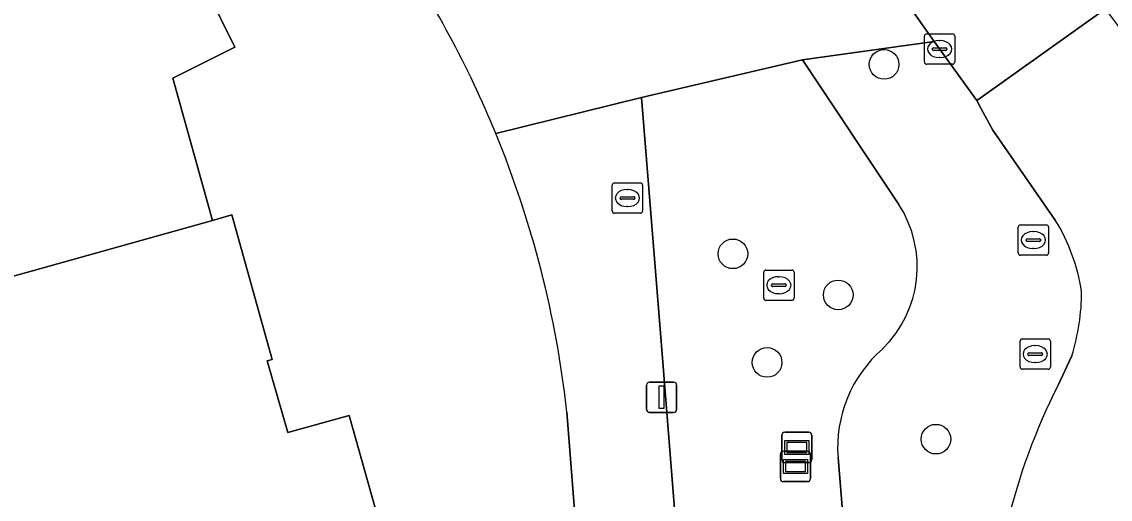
# Model space of a CAD drawing. Extents: x 157793 to 159380, y 380877 to 382313.
# Drawn here: x 158183.94 to 158219.83, y 381426.55 to 381442.3 of the extents above; entities that cross this region are included whole.
import ezdxf

# ---------------------------------------------------------------- set-up
doc = ezdxf.new("R2010")
doc.units = 0
for name, color, linetype in [('IMGEO_Boom', 7, 'Continuous'), ('IMGEO_Brandkraan', 7, 'Continuous'), ('IMGEO_Erf', 7, 'Continuous'), ('IMGEO_Groenvoorziening', 7, 'Continuous'), ('IMGEO_Kolk', 7, 'Continuous'), ('IMGEO_Lichtmast', 7, 'Continuous'), ('IMGEO_Pand', 7, 'Continuous'), ('IMGEO_Rijbaan_lokaal_open', 7, 'Continuous'), ('IMGEO_Rioolput', 7, 'Continuous'), ('IMGEO_Verklikker', 7, 'Continuous'), ('IMGEO_Voetpad_open', 7, 'Continuous')]:
    doc.layers.add(name, color=color, linetype=linetype)

msp = doc.modelspace()

# ---------------------------------------------------------------- linework, layer by layer
at = {"layer": 'IMGEO_Boom'}
for centre in [(158212.376, 381440.895), (158207.39, 381434.647), (158210.863, 381433.291), (158208.517, 381431.065), (158214.086, 381428.534)]:
    msp.add_circle(centre, 0.489, dxfattribs=at)
at = {"layer": 'IMGEO_Brandkraan'}
for p, q in [((158208.405, 381433.187), (158208.405, 381434.039)), ((158208.48, 381434.113), (158209.332, 381434.113)), ((158208.893, 381433.893), (158208.918, 381433.893)), ((158209.406, 381434.039), (158209.406, 381433.187)), ((158208.664, 381433.607), (158208.664, 381433.619)), ((158209.102, 381433.57), (158208.704, 381433.57)), ((158208.707, 381433.656), (158209.105, 381433.656)), ((158209.148, 381433.619), (158209.148, 381433.607)), ((158208.916, 381433.333), (158208.891, 381433.333)), ((158209.332, 381433.113), (158208.48, 381433.113))]:
    msp.add_line(p, q, dxfattribs=at)
for points in [[(158208.405, 381433.187), (158208.405, 381434.039)], [(158208.48, 381434.113), (158209.332, 381434.113)], [(158209.406, 381434.039), (158209.406, 381433.187)], [(158209.332, 381433.113), (158208.48, 381433.113)]]:
    msp.add_lwpolyline(points, dxfattribs=at)
for centre, radius, start, end in [((158208.482, 381434.037), 0.0765, 91.552, 178.448), ((158208.482, 381434.037), 0.0765, 91.552, 178.448), ((158209.33, 381434.037), 0.0765, 1.552, 88.448), ((158209.33, 381434.037), 0.0765, 1.552, 88.448), ((158208.704, 381433.616), 0.0403, 85.8775, 175.7526), ((158208.701, 381433.606), 0.0366, 178.938, 274.7102), ((158209.105, 381433.613), 0.043, 264.8664, 352.4533), ((158209.109, 381433.618), 0.0386, 1.7309, 96.639), ((158208.482, 381433.189), 0.0765, 181.552, 268.448), ((158208.482, 381433.189), 0.0765, 181.552, 268.448), ((158209.33, 381433.189), 0.0765, 271.552, 358.448), ((158209.33, 381433.189), 0.0765, 271.552, 358.448)]:
    msp.add_arc(centre, radius, start, end, dxfattribs=at)
for centre, major_axis, ratio, start_param, end_param in [((158208.892, 381433.613), (-0.387, 0.002), 0.722429, 4.712389, 7.853982), ((158208.917, 381433.613), (-0.39, 0.002), 0.717154, 1.570796, 4.712389)]:
    msp.add_ellipse(centre, major_axis=major_axis, ratio=ratio, start_param=start_param, end_param=end_param, dxfattribs=at)
at = {"layer": 'IMGEO_Erf'}
for points in [[(158184.004, 381423.18), (158182.803, 381427.451), (158176.169, 381425.544), (158174.534, 381431.231), (158176.887, 381431.907), (158176.859, 381432.003), (158175.885, 381435.291), (158180.861, 381437.788), (158176.662, 381446.276), (158181.765, 381448.8), (158186.246, 381451.017), (158188.13, 381447.198), (158188.228, 381447.245), (158189.179, 381445.333), (158189.097, 381445.262), (158190.974, 381441.461), (158188.929, 381440.437), (158190.228, 381435.75), (158190.873, 381435.931), (158192.195, 381431.163), (158192.041, 381431.12), (158192.719, 381428.751), (158194.735, 381429.314), (158196.364, 381423.526)], [(158205.204, 381387.515), (158201.918, 381429.43)]]:
    msp.add_lwpolyline(points, dxfattribs=at)
for centre, radius, start, end in [((158167.893, 381425.615), 34.244, 22.3157, 34.2543), ((158167.948, 381425.65), 34.18, 6.3497, 22.2972)]:
    msp.add_arc(centre, radius, start, end, dxfattribs=at)
at = {"layer": 'IMGEO_Groenvoorziening'}
msp.add_lwpolyline([(158212.863, 381436.273), (158209.685, 381441.047), (158204.381, 381439.799), (158205.057, 381431.35), (158206.108, 381418.23), (158211.612, 381418.687), (158210.856, 381427.931)], dxfattribs=at)
for centre, radius, start, end in [((158209.679, 381434.221), 3.788, 314.3763, 32.7954), ((158215.156, 381428.258), 4.312, 130.9766, 184.3548)]:
    msp.add_arc(centre, radius, start, end, dxfattribs=at)
at = {"layer": 'IMGEO_Kolk'}
for p, q in [((158213.706, 381440.976), (158213.706, 381441.828)), ((158213.781, 381441.902), (158214.633, 381441.902)), ((158214.707, 381441.828), (158214.707, 381440.976)), ((158213.965, 381441.396), (158213.965, 381441.408)), ((158214.008, 381441.445), (158214.406, 381441.445)), ((158214.194, 381441.682), (158214.219, 381441.682)), ((158214.449, 381441.408), (158214.449, 381441.396)), ((158214.403, 381441.359), (158214.005, 381441.359)), ((158214.217, 381441.122), (158214.192, 381441.122)), ((158214.633, 381440.902), (158213.781, 381440.902))]:
    msp.add_line(p, q, dxfattribs=at)
for points in [[(158213.706, 381440.976), (158213.706, 381441.828)], [(158213.781, 381441.902), (158214.633, 381441.902)], [(158214.707, 381441.828), (158214.707, 381440.976)], [(158214.633, 381440.902), (158213.781, 381440.902)]]:
    msp.add_lwpolyline(points, dxfattribs=at)
for centre, radius, start, end in [((158213.783, 381441.826), 0.0765, 91.552, 178.448), ((158213.783, 381441.826), 0.0765, 91.552, 178.448), ((158214.631, 381441.826), 0.0765, 1.552, 88.448), ((158214.631, 381441.826), 0.0765, 1.552, 88.448), ((158214.005, 381441.405), 0.0403, 85.8775, 175.7526), ((158214.002, 381441.395), 0.0366, 178.938, 274.7102), ((158214.406, 381441.402), 0.043, 264.8664, 352.4533), ((158214.41, 381441.407), 0.0386, 1.7309, 96.639), ((158213.783, 381440.978), 0.0765, 181.552, 268.448), ((158213.783, 381440.978), 0.0765, 181.552, 268.448), ((158214.631, 381440.978), 0.0765, 271.552, 358.448), ((158214.631, 381440.978), 0.0765, 271.552, 358.448)]:
    msp.add_arc(centre, radius, start, end, dxfattribs=at)
for centre, major_axis, ratio, start_param, end_param in [((158214.193, 381441.402), (-0.387, 0.002), 0.722429, 4.712389, 7.853982), ((158214.218, 381441.402), (-0.39, 0.002), 0.717154, 1.570796, 4.712389)]:
    msp.add_ellipse(centre, major_axis=major_axis, ratio=ratio, start_param=start_param, end_param=end_param, dxfattribs=at)
at = {"layer": 'IMGEO_Lichtmast'}
for p, q in [((158204.545, 381429.516), (158204.545, 381430.316)), ((158204.545, 381430.316), (158204.545, 381429.516)), ((158204.645, 381430.416), (158205.435, 381430.416)), ((158205.435, 381430.416), (158204.645, 381430.416)), ((158205.535, 381430.316), (158205.535, 381429.516)), ((158205.535, 381429.516), (158205.535, 381430.316)), ((158205.435, 381429.416), (158204.645, 381429.416)), ((158204.645, 381429.416), (158205.435, 381429.416))]:
    msp.add_line(p, q, dxfattribs=at)
msp.add_lwpolyline([(158204.965, 381430.291), (158205.115, 381430.291), (158205.115, 381429.541), (158204.965, 381429.541), (158204.965, 381430.291)], dxfattribs=at)
for centre, start, end in [((158204.645, 381430.316), 90, 180), ((158204.645, 381430.316), 90, 180), ((158205.435, 381430.316), 0, 90), ((158205.435, 381430.316), 360, 90), ((158204.645, 381429.516), 180, 270), ((158204.645, 381429.516), 180, 270), ((158205.435, 381429.516), 270, 0), ((158205.435, 381429.516), 270, 0)]:
    msp.add_arc(centre, 0.1, start, end, dxfattribs=at)
at = {"layer": 'IMGEO_Pand'}
for points in [[(158188.929, 381440.437), (158190.974, 381441.461), (158189.097, 381445.262), (158189.179, 381445.333), (158188.228, 381447.245), (158188.13, 381447.198), (158186.246, 381451.017), (158181.765, 381448.8), (158176.662, 381446.276), (158180.861, 381437.788), (158175.885, 381435.291), (158176.859, 381432.003), (158190.228, 381435.75)], [(158194.735, 381429.314), (158192.719, 381428.751), (158192.041, 381431.12), (158192.195, 381431.163), (158190.873, 381435.931), (158190.228, 381435.75), (158176.859, 381432.003), (158176.887, 381431.907), (158174.534, 381431.231), (158176.169, 381425.544), (158182.803, 381427.451), (158184.004, 381423.18), (158186.605, 381423.911), (158187.828, 381419.559), (158185.227, 381418.828), (158186.44, 381414.515), (158188.828, 381415.18), (158190.816, 381415.733), (158193.644, 381416.52), (158193.237, 381417.99), (158195.786, 381418.708), (158194.591, 381423.048), (158196.364, 381423.526)]]:
    msp.add_lwpolyline(points, close=True, dxfattribs=at)
at = {"layer": 'IMGEO_Rijbaan_lokaal_open'}
for points in [[(158168.753, 381511.382), (158173.283, 381503.774), (158181.714, 381490.043), (158189.837, 381477.355), (158198.314, 381464.433), (158206.462, 381452.438), (158211.021, 381445.909), (158211.178, 381445.694), (158214.031, 381441.646), (158215.433, 381439.703), (158215.544, 381439.782), (158219.673, 381442.728), (158211.139, 381454.855), (158207.189, 381460.583), (158203.651, 381465.824), (158199.88, 381471.47), (158196.908, 381476.029), (158192.482, 381482.833), (158189.052, 381488.161), (158184.727, 381495.042), (158182.168, 381499.189), (158178.499, 381505.249), (158175.691, 381509.903)], [(158220.405, 381441.765), (158219.673, 381442.728), (158215.544, 381439.782), (158215.433, 381439.703), (158215.581, 381439.425), (158215.957, 381438.722), (158218.021, 381435.763)], [(158218.565, 381431.286), (158218.113, 381430.312)]]:
    msp.add_lwpolyline(points, dxfattribs=at)
for centre, radius, start, end in [((158212.439, 381432.368), 6.533, 9.1579, 31.3076), ((158211.641, 381433.429), 7.248, 342.8032, 359.8343), ((158236.122, 381421.115), 20.221, 152.9463, 180.722)]:
    msp.add_arc(centre, radius, start, end, dxfattribs=at)
at = {"layer": 'IMGEO_Rioolput'}
for p, q in [((158203.414, 381436.062), (158203.414, 381436.914)), ((158203.489, 381436.988), (158204.341, 381436.988)), ((158203.902, 381436.768), (158203.927, 381436.768)), ((158204.415, 381436.914), (158204.415, 381436.062)), ((158203.673, 381436.482), (158203.673, 381436.494)), ((158204.111, 381436.445), (158203.713, 381436.445)), ((158203.716, 381436.531), (158204.114, 381436.531)), ((158204.157, 381436.494), (158204.157, 381436.482)), ((158203.925, 381436.208), (158203.9, 381436.208)), ((158204.341, 381435.988), (158203.489, 381435.988)), ((158216.797, 381434.676), (158216.797, 381435.528)), ((158216.872, 381435.602), (158217.724, 381435.602)), ((158217.285, 381435.382), (158217.31, 381435.382)), ((158217.798, 381435.528), (158217.798, 381434.676)), ((158217.056, 381435.096), (158217.056, 381435.108)), ((158217.494, 381435.059), (158217.096, 381435.059)), ((158217.099, 381435.145), (158217.497, 381435.145)), ((158217.54, 381435.108), (158217.54, 381435.096)), ((158217.724, 381434.602), (158216.872, 381434.602)), ((158217.308, 381434.822), (158217.283, 381434.822)), ((158216.857, 381430.913), (158216.857, 381431.765)), ((158216.932, 381431.839), (158217.784, 381431.839)), ((158217.858, 381431.765), (158217.858, 381430.913)), ((158217.116, 381431.333), (158217.116, 381431.345)), ((158217.159, 381431.382), (158217.557, 381431.382)), ((158217.345, 381431.619), (158217.37, 381431.619)), ((158217.6, 381431.345), (158217.6, 381431.333)), ((158217.554, 381431.296), (158217.156, 381431.296)), ((158217.368, 381431.059), (158217.343, 381431.059)), ((158217.784, 381430.839), (158216.932, 381430.839))]:
    msp.add_line(p, q, dxfattribs=at)
for points in [[(158203.414, 381436.062), (158203.414, 381436.914)], [(158203.489, 381436.988), (158204.341, 381436.988)], [(158204.415, 381436.914), (158204.415, 381436.062)], [(158204.341, 381435.988), (158203.489, 381435.988)], [(158216.797, 381434.676), (158216.797, 381435.528)], [(158216.872, 381435.602), (158217.724, 381435.602)], [(158217.798, 381435.528), (158217.798, 381434.676)], [(158217.724, 381434.602), (158216.872, 381434.602)], [(158216.857, 381430.913), (158216.857, 381431.765)], [(158216.932, 381431.839), (158217.784, 381431.839)], [(158217.858, 381431.765), (158217.858, 381430.913)], [(158217.784, 381430.839), (158216.932, 381430.839)]]:
    msp.add_lwpolyline(points, dxfattribs=at)
for centre, radius, start, end in [((158203.491, 381436.912), 0.0765, 91.552, 178.448), ((158203.491, 381436.912), 0.0765, 91.552, 178.448), ((158204.339, 381436.912), 0.0765, 1.552, 88.448), ((158204.339, 381436.912), 0.0765, 1.552, 88.448), ((158203.713, 381436.491), 0.0403, 85.8775, 175.7526), ((158203.71, 381436.481), 0.0366, 178.938, 274.7102), ((158204.114, 381436.488), 0.043, 264.8664, 352.4533), ((158204.118, 381436.493), 0.0386, 1.7309, 96.639), ((158203.491, 381436.064), 0.0765, 181.552, 268.448), ((158203.491, 381436.064), 0.0765, 181.552, 268.448), ((158204.339, 381436.064), 0.0765, 271.552, 358.448), ((158204.339, 381436.064), 0.0765, 271.552, 358.448), ((158216.874, 381435.526), 0.0765, 91.552, 178.448), ((158216.874, 381435.526), 0.0765, 91.552, 178.448), ((158217.722, 381435.526), 0.0765, 1.552, 88.448), ((158217.722, 381435.526), 0.0765, 1.552, 88.448), ((158217.096, 381435.105), 0.0403, 85.8775, 175.7526), ((158217.093, 381435.095), 0.0366, 178.938, 274.7102), ((158217.497, 381435.102), 0.043, 264.8664, 352.4533), ((158217.501, 381435.107), 0.0386, 1.7309, 96.639), ((158216.874, 381434.678), 0.0765, 181.552, 268.448), ((158216.874, 381434.678), 0.0765, 181.552, 268.448), ((158217.722, 381434.678), 0.0765, 271.552, 358.448), ((158217.722, 381434.678), 0.0765, 271.552, 358.448), ((158216.934, 381431.763), 0.0765, 91.552, 178.448), ((158216.934, 381431.763), 0.0765, 91.552, 178.448), ((158217.782, 381431.763), 0.0765, 1.552, 88.448), ((158217.782, 381431.763), 0.0765, 1.552, 88.448), ((158217.156, 381431.342), 0.0403, 85.8775, 175.7526), ((158217.153, 381431.332), 0.0366, 178.938, 274.7102), ((158217.557, 381431.339), 0.043, 264.8664, 352.4533), ((158217.561, 381431.344), 0.0386, 1.7309, 96.639), ((158216.934, 381430.915), 0.0765, 181.552, 268.448), ((158216.934, 381430.915), 0.0765, 181.552, 268.448), ((158217.782, 381430.915), 0.0765, 271.552, 358.448), ((158217.782, 381430.915), 0.0765, 271.552, 358.448)]:
    msp.add_arc(centre, radius, start, end, dxfattribs=at)
for centre, major_axis, ratio, start_param, end_param in [((158203.901, 381436.488), (-0.387, 0.002), 0.722429, 4.712389, 7.853982), ((158203.926, 381436.488), (-0.39, 0.002), 0.717154, 1.570796, 4.712389), ((158217.284, 381435.102), (-0.387, 0.002), 0.722429, 4.712389, 7.853982), ((158217.309, 381435.102), (-0.39, 0.002), 0.717154, 1.570796, 4.712389), ((158217.344, 381431.339), (-0.387, 0.002), 0.722429, 4.712389, 7.853982), ((158217.369, 381431.339), (-0.39, 0.002), 0.717154, 1.570796, 4.712389)]:
    msp.add_ellipse(centre, major_axis=major_axis, ratio=ratio, start_param=start_param, end_param=end_param, dxfattribs=at)
at = {"layer": 'IMGEO_Verklikker'}
for p, q in [((158209.002, 381427.861), (158209.002, 381428.661)), ((158209.002, 381428.661), (158209.002, 381427.861)), ((158209.102, 381428.761), (158209.892, 381428.761)), ((158209.892, 381428.761), (158209.102, 381428.761)), ((158209.992, 381428.661), (158209.992, 381427.861)), ((158209.992, 381427.861), (158209.992, 381428.661)), ((158209.057, 381428.134), (158209.847, 381428.134)), ((158209.847, 381428.134), (158209.057, 381428.134)), ((158208.957, 381427.234), (158208.957, 381428.034)), ((158208.957, 381428.034), (158208.957, 381427.234)), ((158209.892, 381427.761), (158209.102, 381427.761)), ((158209.102, 381427.761), (158209.892, 381427.761)), ((158209.947, 381428.034), (158209.947, 381427.234)), ((158209.947, 381427.234), (158209.947, 381428.034)), ((158209.847, 381427.134), (158209.057, 381427.134)), ((158209.057, 381427.134), (158209.847, 381427.134))]:
    msp.add_line(p, q, dxfattribs=at)
for points in [[(158209.103, 381428.493), (158209.891, 381428.493), (158209.891, 381428.029), (158209.103, 381428.029), (158209.103, 381428.493)], [(158209.168, 381428.428), (158209.168, 381428.094), (158209.826, 381428.094), (158209.826, 381428.428), (158209.168, 381428.428)], [(158209.058, 381427.866), (158209.846, 381427.866), (158209.846, 381427.402), (158209.058, 381427.402), (158209.058, 381427.866)], [(158209.123, 381427.801), (158209.123, 381427.467), (158209.781, 381427.467), (158209.781, 381427.801), (158209.123, 381427.801)]]:
    msp.add_lwpolyline(points, dxfattribs=at)
for centre, start, end in [((158209.102, 381428.661), 90, 180), ((158209.102, 381428.661), 90, 180), ((158209.892, 381428.661), 0, 90), ((158209.892, 381428.661), 360, 90), ((158209.057, 381428.034), 90, 180), ((158209.057, 381428.034), 90, 180), ((158209.847, 381428.034), 0, 90), ((158209.847, 381428.034), 360, 90), ((158209.102, 381427.861), 180, 270), ((158209.102, 381427.861), 180, 270), ((158209.892, 381427.861), 270, 0), ((158209.892, 381427.861), 270, 0), ((158209.057, 381427.234), 180, 270), ((158209.057, 381427.234), 180, 270), ((158209.847, 381427.234), 270, 0), ((158209.847, 381427.234), 270, 0)]:
    msp.add_arc(centre, 0.1, start, end, dxfattribs=at)
at = {"layer": 'IMGEO_Voetpad_open'}
for points in [[(158199.572, 381438.618), (158204.381, 381439.799), (158209.685, 381441.047), (158214.031, 381441.646), (158211.178, 381445.694), (158211.021, 381445.909)], [(158218.021, 381435.763), (158215.957, 381438.722), (158215.581, 381439.425), (158215.433, 381439.703), (158214.031, 381441.646), (158209.685, 381441.047), (158212.863, 381436.273)], [(158210.856, 381427.931), (158211.612, 381418.687), (158206.108, 381418.23), (158205.057, 381431.35), (158204.381, 381439.799), (158199.572, 381438.618)], [(158218.113, 381430.312), (158218.565, 381431.286)], [(158201.918, 381429.43), (158205.204, 381387.515), (158210.221, 381323.515), (158204.145, 381323.053), (158200.589, 381322.782), (158200.897, 381318.677), (158205.551, 381319.116)]]:
    msp.add_lwpolyline(points, dxfattribs=at)
for centre, radius, start, end in [((158167.893, 381425.615), 34.244, 22.3157, 34.2543), ((158167.948, 381425.65), 34.18, 6.3497, 22.2972), ((158209.679, 381434.221), 3.788, 314.3763, 32.7954), ((158212.439, 381432.368), 6.533, 9.1579, 31.3076), ((158211.641, 381433.429), 7.248, 342.8032, 359.8343), ((158215.156, 381428.258), 4.312, 130.9766, 184.3548), ((158236.122, 381421.115), 20.221, 152.9463, 180.722)]:
    msp.add_arc(centre, radius, start, end, dxfattribs=at)

doc.saveas('drawing.dxf')
